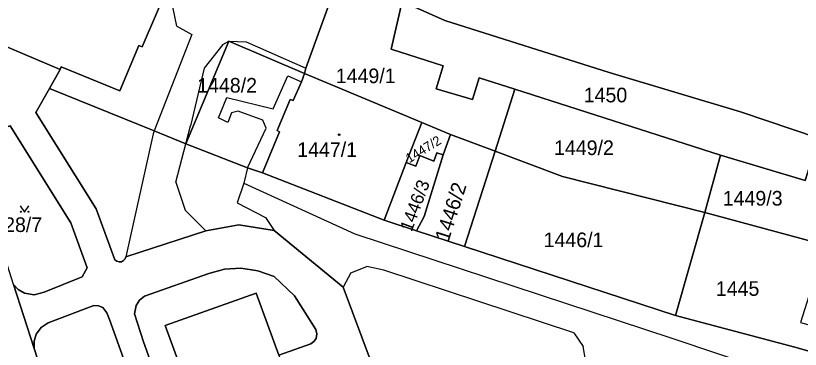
# Model space of a CAD drawing. Extents: x -598934 to -598196, y -1162208 to -1161502.
# Drawn here: x -598686.2 to -598595, y -1161640.1 to -1161601.3 of the extents above; entities that cross this region are included whole.
import ezdxf

# ---------------------------------------------------------------- set-up
doc = ezdxf.new("R2010")
doc.units = 0
for name, color, linetype in [('KN_CAR_KR', 7, 'Continuous'), ('KN_KULTURY', 7, 'Continuous'), ('KN_PARC_CIS_POZ', 7, 'Continuous'), ('KN_PARC_CIS_STAV', 7, 'Continuous'), ('KN_PARC_PLOCHA', 7, 'Continuous'), ('parcely_l', 7, 'Continuous')]:
    doc.layers.add(name, color=color, linetype=linetype)

msp = doc.modelspace()

# ---------------------------------------------------------------- linework, layer by layer
at = {"layer": 'KN_CAR_KR'}
for points in [[(-598667.46, -1161602.56), (-598668.44, -1161597.84)], [(-598667.46, -1161602.56), (-598665.74, -1161603.52)], [(-598665.74, -1161603.52), (-598670.1, -1161614.74)], [(-598662.11, -1161604.7), (-598664.3, -1161607.46)], [(-598662.11, -1161604.7), (-598661.43, -1161604.31)], [(-598661.43, -1161604.31), (-598659.42, -1161604.39)], [(-598659.42, -1161604.39), (-598652.48, -1161607.44)], [(-598664.3, -1161607.46), (-598665.87, -1161614.15)], [(-598656.29, -1161612.18), (-598654.57, -1161608.33)], [(-598654.57, -1161608.33), (-598652.99, -1161609.04)], [(-598662.62, -1161613.24), (-598661.65, -1161610.86)], [(-598661.65, -1161610.86), (-598656.29, -1161612.18)], [(-598661.14, -1161612.66), (-598661.56, -1161613.76)], [(-598660.35, -1161612.46), (-598661.14, -1161612.66)], [(-598657.48, -1161613.48), (-598660.35, -1161612.46)], [(-598661.56, -1161613.76), (-598662.62, -1161613.24)], [(-598657.1, -1161614.41), (-598657.48, -1161613.48)], [(-598670.1, -1161614.74), (-598670.23, -1161615.08)], [(-598666.41, -1161616.24), (-598665.87, -1161614.15)], [(-598659.25, -1161619.03), (-598657.1, -1161614.41)], [(-598670.23, -1161615.08), (-598673.39, -1161629.38)], [(-598667.58, -1161620.71), (-598666.41, -1161616.24)], [(-598659.25, -1161619.03), (-598659.7, -1161620.81)], [(-598667.58, -1161620.71), (-598666.52, -1161623.96)], [(-598659.7, -1161620.81), (-598660.46, -1161623.1)], [(-598659.7, -1161620.81), (-598646.79, -1161626.72)], [(-598660.46, -1161623.1), (-598657.18, -1161624.82)], [(-598666.52, -1161623.96), (-598664.12, -1161626.34)], [(-598657.18, -1161624.82), (-598656.17, -1161626.3)], [(-598646.79, -1161626.72), (-598609.95, -1161638.83)], [(-598647.25, -1161631.25), (-598645.41, -1161630.5)], [(-598643.43, -1161630.94), (-598645.41, -1161630.5)], [(-598621.37, -1161638.22), (-598643.43, -1161630.94)], [(-598647.25, -1161631.25), (-598648.15, -1161632.92)], [(-598621.37, -1161638.22), (-598620.28, -1161639.8)], [(-598609.95, -1161638.83), (-598593.83, -1161644.24)], [(-598620.01, -1161641.36), (-598620.28, -1161639.8)]]:
    msp.add_lwpolyline(points, dxfattribs=at)
at = {"layer": 'KN_KULTURY'}
msp.add_lwpolyline([(-598685.652, -1161623.432), (-598685.152, -1161624.182), (-598684.652, -1161623.432)], dxfattribs=at)
for centre, radius in [((-598648.61, -1161615.19), 0.09), ((-598648.61, -1161615.19), 0.0398), ((-598685.602, -1161624.131), 0.05), ((-598684.703, -1161624.131), 0.05)]:
    msp.add_circle(centre, radius, dxfattribs=at)
at = {"layer": 'KN_PARC_PLOCHA'}
for points in [[(-598624.11, -1161581.44), (-598590.84, -1161592.28), (-598593.9, -1161605.62), (-598590.99, -1161606.41), (-598592.92, -1161615.58), (-598602.01, -1161612.53), (-598617.23, -1161607.95), (-598636.32, -1161601.91), (-598641.28, -1161599.7), (-598647.1, -1161597.16), (-598637.58, -1161576.44), (-598633.95, -1161578.1), (-598624.47, -1161581.28)], [(-598667.88, -1161588.18), (-598669.52, -1161592.02), (-598670.03, -1161591.86), (-598671.04, -1161594.18), (-598671.17, -1161594.13), (-598672.38, -1161596.98), (-598671.47, -1161597.36), (-598671.2, -1161596.71), (-598668.44, -1161597.84), (-598669.72, -1161600.81), (-598671.49, -1161604.98), (-598671.9, -1161604.81), (-598674.11, -1161610.1), (-598680.91, -1161607.31), (-598681.03, -1161607.6), (-598692.38, -1161602.82), (-598690.61, -1161598.63), (-598688.85, -1161594.54), (-598688.51, -1161594.67), (-598686.75, -1161590.63), (-598684.88, -1161591.39), (-598681.08, -1161582.58), (-598681.01, -1161582.51)], [(-598648.53, -1161596.53), (-598652.48, -1161607.44), (-598652.63, -1161608.08), (-598661.43, -1161604.31), (-598666.41, -1161616.24), (-598670.1, -1161614.74), (-598682.27, -1161609.8), (-598681.03, -1161607.6), (-598680.91, -1161607.31), (-598674.11, -1161610.1), (-598671.9, -1161604.81), (-598671.49, -1161604.98), (-598669.72, -1161600.81), (-598668.44, -1161597.84), (-598671.2, -1161596.71), (-598671.47, -1161597.36), (-598672.38, -1161596.98), (-598671.17, -1161594.13), (-598671.04, -1161594.18), (-598670.03, -1161591.86), (-598669.52, -1161592.02), (-598667.88, -1161588.18), (-598662, -1161590.72)], [(-598647.1, -1161597.16), (-598641.28, -1161599.7), (-598642.58, -1161605.23), (-598636.53, -1161607.17), (-598637.33, -1161609.86), (-598633.12, -1161611.11), (-598632.34, -1161608.56), (-598628.19, -1161609.89), (-598630.51, -1161617.1), (-598635.67, -1161615.17), (-598639, -1161613.76), (-598652.63, -1161608.08), (-598652.48, -1161607.44), (-598648.53, -1161596.53)], [(-598592.92, -1161615.58), (-598594.48, -1161620.5), (-598604.3, -1161617.58), (-598628.19, -1161609.89), (-598632.34, -1161608.56), (-598633.12, -1161611.11), (-598637.33, -1161609.86), (-598636.53, -1161607.17), (-598642.58, -1161605.23), (-598641.28, -1161599.7), (-598636.32, -1161601.91), (-598617.23, -1161607.95), (-598602.01, -1161612.53)], [(-598652.63, -1161608.08), (-598652.99, -1161609.04), (-598653.95, -1161611.22), (-598654.3, -1161611.08), (-598655.82, -1161614.71), (-598655.53, -1161614.83), (-598657.53, -1161619.61), (-598659.25, -1161619.03), (-598666.41, -1161616.24), (-598661.43, -1161604.31)], [(-598639, -1161613.76), (-598640.83, -1161618.43), (-598643.39, -1161625.12), (-598657.53, -1161619.61), (-598655.53, -1161614.83), (-598655.82, -1161614.71), (-598654.3, -1161611.08), (-598653.95, -1161611.22), (-598652.99, -1161609.04), (-598652.63, -1161608.08)], [(-598604.3, -1161617.58), (-598606.12, -1161624.21), (-598622.68, -1161620.03), (-598630.51, -1161617.1), (-598628.19, -1161609.89)], [(-598635.67, -1161615.17), (-598636.53, -1161617.54), (-598637.25, -1161617.28), (-598637.61, -1161618.26), (-598639.25, -1161617.59), (-598639.72, -1161618.84), (-598640.83, -1161618.43), (-598639, -1161613.76)], [(-598686.46, -1161632.58), (-598691.61, -1161616.39), (-598690.27, -1161615.29), (-598686.84, -1161614.14), (-598679.77, -1161625.44), (-598677.87, -1161630.65), (-598678.45, -1161631.7), (-598682.9, -1161633.47), (-598684.05, -1161633.8), (-598685.15, -1161633.6), (-598685.91, -1161633.19)], [(-598630.51, -1161617.1), (-598634.07, -1161628.17), (-598639.64, -1161626.34), (-598638.73, -1161624.69), (-598636.53, -1161617.54), (-598635.67, -1161615.17)], [(-598590.51, -1161616.21), (-598593.66, -1161627.61), (-598606.12, -1161624.21), (-598604.3, -1161617.58), (-598594.48, -1161620.5), (-598592.92, -1161615.58)], [(-598636.53, -1161617.54), (-598638.73, -1161624.69), (-598639.64, -1161626.34), (-598643.39, -1161625.12), (-598640.83, -1161618.43), (-598639.72, -1161618.84), (-598639.25, -1161617.59), (-598637.61, -1161618.26), (-598637.25, -1161617.28)], [(-598606.12, -1161624.21), (-598609.56, -1161636.18), (-598634.07, -1161628.17), (-598630.51, -1161617.1), (-598622.68, -1161620.03)], [(-598593.66, -1161627.61), (-598583.52, -1161630.37), (-598584.19, -1161632.52), (-598592.86, -1161630.14), (-598595.01, -1161637.01), (-598586.32, -1161639.39), (-598586.67, -1161640.5), (-598579.79, -1161642.09), (-598580.42, -1161644.22), (-598595.68, -1161639.87), (-598609.56, -1161636.18), (-598606.12, -1161624.21)], [(-598655.61, -1161640.79), (-598654.65, -1161643.41), (-598652.24, -1161650.08), (-598662.79, -1161653.87), (-598668.84, -1161637.36), (-598658.24, -1161633.59)], [(-598672.1, -1161675.27), (-598681.2, -1161648.82), (-598684.05, -1161640.04), (-598684.05, -1161639.16), (-598683.81, -1161638.35), (-598683.25, -1161637.58), (-598682.43, -1161637.05), (-598677.11, -1161635.02), (-598676.56, -1161635.06), (-598676.08, -1161635.26), (-598675.59, -1161635.87), (-598675.31, -1161636.67), (-598662.74, -1161671.63), (-598662.72, -1161672.16), (-598662.9, -1161672.67), (-598663.39, -1161673.09), (-598664.03, -1161673.35), (-598670.03, -1161675.68), (-598670.57, -1161675.86), (-598671.11, -1161675.86), (-598671.66, -1161675.65)]]:
    msp.add_lwpolyline(points, close=True, dxfattribs=at)
for points in [[(-598692.38, -1161602.82), (-598681.03, -1161607.6), (-598682.27, -1161609.8), (-598683.85, -1161612.61), (-598676.83, -1161623.79), (-598674.67, -1161629.71), (-598674.45, -1161629.88), (-598674.17, -1161629.96), (-598673.91, -1161629.94), (-598673.65, -1161629.8), (-598673.49, -1161629.62), (-598673.39, -1161629.38), (-598664.12, -1161626.34), (-598660.28, -1161625.65), (-598656.17, -1161626.3), (-598648.15, -1161632.92), (-598643.83, -1161644.54)], [(-598643.83, -1161644.54), (-598648.15, -1161632.92), (-598656.17, -1161626.3), (-598660.28, -1161625.65), (-598664.12, -1161626.34), (-598673.39, -1161629.38), (-598673.49, -1161629.62), (-598673.65, -1161629.8), (-598673.91, -1161629.94), (-598674.17, -1161629.96), (-598674.45, -1161629.88), (-598674.67, -1161629.71), (-598676.83, -1161623.79), (-598683.85, -1161612.61), (-598682.27, -1161609.8), (-598670.1, -1161614.74), (-598666.41, -1161616.24), (-598659.25, -1161619.03), (-598657.53, -1161619.61), (-598643.39, -1161625.12), (-598639.64, -1161626.34), (-598634.07, -1161628.17), (-598609.56, -1161636.18), (-598595.68, -1161639.87), (-598580.42, -1161644.22)], [(-598662.74, -1161671.63), (-598675.31, -1161636.67), (-598675.59, -1161635.87), (-598676.08, -1161635.26), (-598676.56, -1161635.06), (-598677.11, -1161635.02), (-598682.43, -1161637.05), (-598683.25, -1161637.58), (-598683.81, -1161638.35), (-598684.05, -1161639.16), (-598684.05, -1161640.04), (-598686.46, -1161632.58), (-598685.91, -1161633.19), (-598685.15, -1161633.6), (-598684.05, -1161633.8), (-598682.9, -1161633.47), (-598678.45, -1161631.7), (-598677.87, -1161630.65), (-598679.77, -1161625.44), (-598686.84, -1161614.14)], [(-598655.61, -1161640.79), (-598651.9, -1161639.47), (-598651.55, -1161639.21), (-598651.3, -1161638.86), (-598651.19, -1161638.33), (-598651.31, -1161637.82), (-598653.82, -1161633.91), (-598656.16, -1161631.68), (-598658.06, -1161631), (-598660.03, -1161630.71), (-598661.92, -1161630.82), (-598663.77, -1161631.3), (-598671.22, -1161633.94), (-598671.8, -1161634.41), (-598672.19, -1161635.03), (-598672.4, -1161636.02), (-598671.33, -1161639.25), (-598660.21, -1161670.37)], [(-598660.21, -1161670.37), (-598671.33, -1161639.25), (-598672.4, -1161636.02), (-598672.19, -1161635.03), (-598671.8, -1161634.41), (-598671.22, -1161633.94), (-598663.77, -1161631.3), (-598661.92, -1161630.82), (-598660.03, -1161630.71), (-598658.06, -1161631), (-598656.16, -1161631.68), (-598653.82, -1161633.91), (-598651.31, -1161637.82), (-598651.19, -1161638.33), (-598651.3, -1161638.86), (-598651.55, -1161639.21), (-598651.9, -1161639.47), (-598655.61, -1161640.79), (-598658.24, -1161633.59), (-598668.84, -1161637.36), (-598662.79, -1161653.87)], [(-598686.46, -1161632.58), (-598684.05, -1161640.04), (-598681.2, -1161648.82), (-598672.1, -1161675.27), (-598670.33, -1161680.01), (-598668.86, -1161682.84), (-598656.62, -1161705.79), (-598649.12, -1161714.49), (-598643.96, -1161720.2), (-598630.79, -1161735.6), (-598615.08, -1161754.64), (-598621.01, -1161760.25)]]:
    msp.add_lwpolyline(points, dxfattribs=at)
at = {"layer": 'parcely_l'}
for points in [[(-598667.88, -1161588.18), (-598669.52, -1161592.02), (-598670.03, -1161591.86), (-598671.04, -1161594.18), (-598671.17, -1161594.13), (-598672.38, -1161596.98), (-598671.47, -1161597.36), (-598671.2, -1161596.71), (-598668.44, -1161597.84), (-598669.72, -1161600.81), (-598671.49, -1161604.98), (-598671.9, -1161604.81), (-598674.11, -1161610.1), (-598680.91, -1161607.31), (-598681.03, -1161607.6)], [(-598652.63, -1161608.08), (-598652.48, -1161607.44), (-598648.53, -1161596.53)], [(-598681.03, -1161607.6), (-598692.38, -1161602.82), (-598690.61, -1161598.63)], [(-598641.28, -1161599.7), (-598642.58, -1161605.23), (-598636.53, -1161607.17), (-598637.33, -1161609.86), (-598633.12, -1161611.11), (-598632.34, -1161608.56), (-598628.19, -1161609.89)], [(-598592.92, -1161615.58), (-598602.01, -1161612.53), (-598617.23, -1161607.95), (-598636.32, -1161601.91), (-598641.28, -1161599.7)], [(-598652.63, -1161608.08), (-598661.43, -1161604.31), (-598666.41, -1161616.24)], [(-598682.27, -1161609.8), (-598681.03, -1161607.6)], [(-598652.63, -1161608.08), (-598652.99, -1161609.04), (-598653.95, -1161611.22), (-598654.3, -1161611.08), (-598655.82, -1161614.71), (-598655.53, -1161614.83), (-598657.53, -1161619.61)], [(-598639, -1161613.76), (-598652.63, -1161608.08)], [(-598643.83, -1161644.54), (-598648.15, -1161632.92), (-598656.17, -1161626.3), (-598660.28, -1161625.65), (-598664.12, -1161626.34), (-598673.39, -1161629.38), (-598673.49, -1161629.62), (-598673.65, -1161629.8), (-598673.91, -1161629.94), (-598674.17, -1161629.96), (-598674.45, -1161629.88), (-598674.67, -1161629.71), (-598676.83, -1161623.79), (-598683.85, -1161612.61), (-598682.27, -1161609.8)], [(-598666.41, -1161616.24), (-598670.1, -1161614.74), (-598682.27, -1161609.8)], [(-598628.19, -1161609.89), (-598630.51, -1161617.1)], [(-598628.19, -1161609.89), (-598604.3, -1161617.58)], [(-598640.83, -1161618.43), (-598639, -1161613.76)], [(-598635.67, -1161615.17), (-598639, -1161613.76)], [(-598686.46, -1161632.58), (-598685.91, -1161633.19), (-598685.15, -1161633.6), (-598684.05, -1161633.8), (-598682.9, -1161633.47), (-598678.45, -1161631.7), (-598677.87, -1161630.65), (-598679.77, -1161625.44), (-598686.84, -1161614.14), (-598690.27, -1161615.29), (-598691.61, -1161616.39)], [(-598636.53, -1161617.54), (-598635.67, -1161615.17)], [(-598630.51, -1161617.1), (-598635.67, -1161615.17)], [(-598592.92, -1161615.58), (-598594.48, -1161620.5), (-598604.3, -1161617.58)], [(-598657.53, -1161619.61), (-598659.25, -1161619.03), (-598666.41, -1161616.24)], [(-598640.83, -1161618.43), (-598639.72, -1161618.84), (-598639.25, -1161617.59), (-598637.61, -1161618.26), (-598637.25, -1161617.28), (-598636.53, -1161617.54)], [(-598634.07, -1161628.17), (-598630.51, -1161617.1)], [(-598606.12, -1161624.21), (-598622.68, -1161620.03), (-598630.51, -1161617.1)], [(-598636.53, -1161617.54), (-598638.73, -1161624.69), (-598639.64, -1161626.34)], [(-598604.3, -1161617.58), (-598606.12, -1161624.21)], [(-598643.39, -1161625.12), (-598640.83, -1161618.43)], [(-598657.53, -1161619.61), (-598643.39, -1161625.12)], [(-598606.12, -1161624.21), (-598609.56, -1161636.18)], [(-598593.66, -1161627.61), (-598606.12, -1161624.21)], [(-598639.64, -1161626.34), (-598643.39, -1161625.12)], [(-598634.07, -1161628.17), (-598639.64, -1161626.34)], [(-598609.56, -1161636.18), (-598634.07, -1161628.17)], [(-598656.76, -1161670.59), (-598657.17, -1161671.17), (-598657.87, -1161671.49), (-598658.76, -1161671.46), (-598659.44, -1161671.16), (-598660.21, -1161670.37), (-598671.33, -1161639.25), (-598672.4, -1161636.02), (-598672.19, -1161635.03), (-598671.8, -1161634.41), (-598671.22, -1161633.94), (-598663.77, -1161631.3), (-598661.92, -1161630.82), (-598660.03, -1161630.71), (-598658.06, -1161631), (-598656.16, -1161631.68), (-598653.82, -1161633.91), (-598651.31, -1161637.82), (-598651.19, -1161638.33), (-598651.3, -1161638.86), (-598651.55, -1161639.21), (-598651.9, -1161639.47), (-598655.61, -1161640.79)], [(-598686.46, -1161632.58), (-598684.05, -1161640.04)], [(-598655.61, -1161640.79), (-598658.24, -1161633.59), (-598668.84, -1161637.36), (-598662.79, -1161653.87)], [(-598684.05, -1161640.04), (-598684.05, -1161639.16), (-598683.81, -1161638.35), (-598683.25, -1161637.58), (-598682.43, -1161637.05), (-598677.11, -1161635.02), (-598676.56, -1161635.06), (-598676.08, -1161635.26), (-598675.59, -1161635.87), (-598675.31, -1161636.67), (-598662.74, -1161671.63), (-598662.72, -1161672.16), (-598662.9, -1161672.67), (-598663.39, -1161673.09), (-598664.03, -1161673.35), (-598670.03, -1161675.68), (-598670.57, -1161675.86), (-598671.11, -1161675.86), (-598671.66, -1161675.65), (-598672.1, -1161675.27)], [(-598580.42, -1161644.22), (-598595.68, -1161639.87), (-598609.56, -1161636.18)], [(-598684.05, -1161640.04), (-598681.2, -1161648.82), (-598672.1, -1161675.27)]]:
    msp.add_lwpolyline(points, dxfattribs=at)

# ---------------------------------------------------------------- texts
at = {"layer": 'KN_PARC_CIS_POZ'}
for s, p in [('1449/1', (-598649.007, -1161609.19)), ('1448/2', (-598665.107, -1161610.29)), ('1450', (-598620.207, -1161611.42)), ('1449/2', (-598623.657, -1161617.55)), ('1449/3', (-598604.057, -1161623.42)), ('1428/7', (-598690.067, -1161626.49)), ('1446/1', (-598624.867, -1161628.25)), ('1445', (-598604.857, -1161633.91))]:
    msp.add_text(s, height=1.7, dxfattribs=at).set_placement(p)
for s, height, rotation, p in [('1447/2', 1.1, 31.56883, (-598640.465, -1161618.512)), ('1446/3', 1.5, 69.55632, (-598640.194, -1161626.542)), ('1446/2', 1.7, 72.19318, (-598635.913, -1161627.696))]:
    msp.add_text(s, height=height, rotation=rotation, dxfattribs=at).set_placement(p)
at = {"layer": 'KN_PARC_CIS_STAV'}
msp.add_text('1447/1', height=1.7, dxfattribs=at).set_placement((-598653.487, -1161617.76))

doc.saveas('drawing.dxf')
